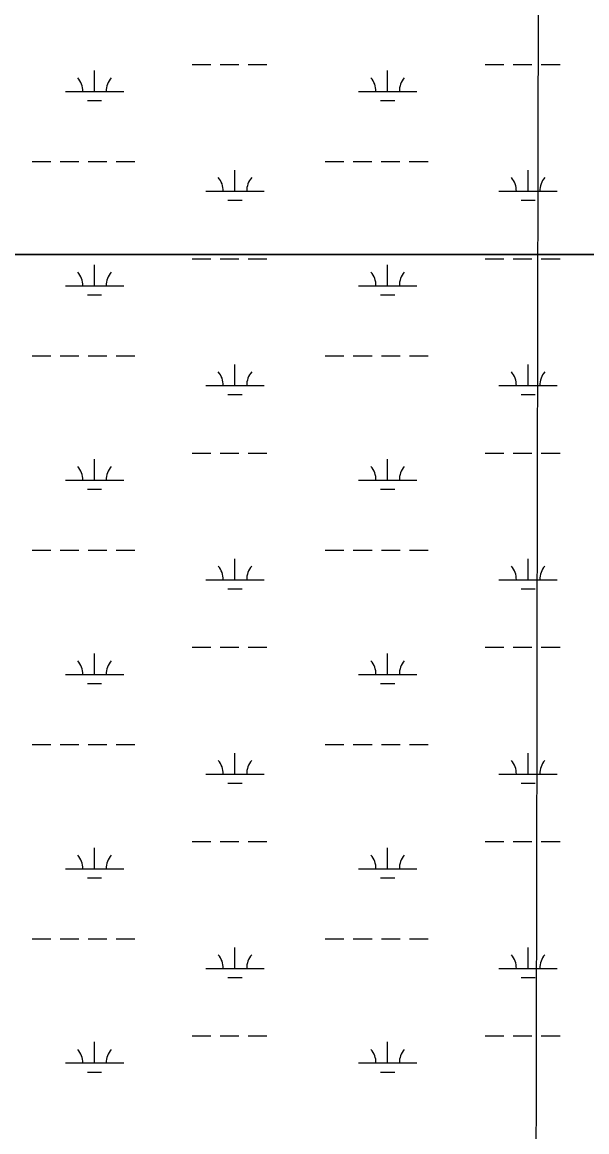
# Model space of a CAD drawing. Extents: x 3177185 to 3215018, y 812988 to 838321.
# Drawn here: x 3206659 to 3207625, y 821880 to 823780 of the extents above; entities that cross this region are included whole.
import ezdxf

# ---------------------------------------------------------------- set-up
doc = ezdxf.new("R2010")
doc.units = 0
for name, color, linetype in [('V-GRID-MAJR', 7, 'Continuous'), ('V-ROAD-CNTR', 7, 'Continuous'), ('V-WETL-SWMP', 7, 'Continuous')]:
    doc.layers.add(name, color=color, linetype=linetype)

msp = doc.modelspace()

# ---------------------------------------------------------------- linework, layer by layer
at = {"layer": 'V-GRID-MAJR'}
msp.add_spline([(3207531.4, 818338.3), (3207543.7, 824398.7), (3207556.1, 830461), (3207568.4, 836523.3), (3207568.4, 836525.2)], degree=3, dxfattribs=at)
at = {"layer": 'V-ROAD-CNTR'}
msp.add_spline([(3208346.3, 826885.2), (3208115.9, 826852.9), (3207967.2, 826843.1), (3207845.1, 826830.7), (3207782.6, 826826), (3207729.1, 826803), (3207632.7, 826757.5), (3207576.8, 826732.6), (3207528.8, 826724.6), (3207465.8, 826728.3), (3207400.8, 826747.6), (3207285.1, 826774.2), (3207265.5, 826779.5), (3207234.2, 826783.2), (3207181.1, 826779.5), (3207100.4, 826768), (3206894.6, 826726.7), (3206803.8, 826712.1), (3206713.4, 826706.3), (3206422.1, 826687.7), (3206204.5, 826669), (3206163.5, 826662.1), (3206085, 826660.8), (3206033.1, 826662.2), (3205996, 826664.1), (3205951.2, 826658.7), (3205862, 826638.2), (3205753.4, 826610.5), (3205693.4, 826589.3), (3205596.7, 826559.2), (3205544.3, 826530.7), (3205492.9, 826508.8), (3205453.2, 826501.6), (3205394.6, 826492.5), (3205274.3, 826482.9), (3205179.9, 826479.1), (3205118.5, 826475.5), (3204988.8, 826459.4), (3204882.2, 826438.3), (3204738.8, 826408.8), (3204661.9, 826391.1), (3204557.9, 826358.5), (3204461.2, 826327.3), (3204416.4, 826311.3), (3204373.4, 826296.6), (3204363.6, 826281.8), (3204304.5, 826204.6), (3204209, 826115), (3204177.8, 826084.2), (3204147.8, 826061.3), (3204104.8, 826037.5), (3204030.2, 826008.3), (3203913.9, 825969.4), (3203861.9, 825949.2), (3203832.9, 825932.4), (3203796.9, 825899.6), (3203760.2, 825850.3), (3203678.2, 825721.9), (3203642, 825677), (3203591.6, 825626.4), (3203428, 825388.9), (3203355.6, 825313.9), (3203305.6, 825288.9), (3203268.8, 825278.8), (3203213.1, 825267.4), (3203162.4, 825259.5), (3203116.9, 825250.9), (3203049.7, 825231.6), (3202999, 825192.6), (3202832.8, 825055.4), (3202762.8, 824998), (3202671.4, 824938.1), (3202495.4, 824823), (3202258.5, 824637.8), (3202113.2, 824519.4), (3202089, 824490.2), (3202052.6, 824459.7), (3202001.9, 824428.3), (3201971.1, 824410.2), (3201927.5, 824384.2), (3201877.3, 824324.5), (3201830.5, 824267.1), (3201794.7, 824236.1), (3201692.1, 824157), (3201567, 824054.5), (3201483.8, 823975.1), (3201374.9, 823825), (3201313.8, 823770.4), (3201289.7, 823735.1), (3201250.3, 823687.8), (3201221.9, 823651.2), (3201184.9, 823588), (3201140.7, 823508.9), (3201081.8, 823436.1), (3201048, 823379.2), (3201034.5, 823326), (3201024.1, 823274.7)], degree=3, dxfattribs=at)
at = {"layer": 'V-WETL-SWMP'}
for p, q in [((3206782.4, 823661.4), (3206782.4, 823697.4)), ((3206949.4, 823707.8), (3206981.4, 823707.8)), ((3206997.4, 823707.8), (3207029.4, 823707.8)), ((3207045.4, 823707.8), (3207077.4, 823707.8)), ((3207284.3, 823661.4), (3207284.3, 823697.4)), ((3207451.4, 823707.8), (3207483.4, 823707.8)), ((3207499.4, 823707.8), (3207531.4, 823707.8)), ((3207547.4, 823707.8), (3207579.4, 823707.8)), ((3206732.4, 823661.4), (3206832.4, 823661.4)), ((3207234.3, 823661.4), (3207334.3, 823661.4)), ((3206770.4, 823645.9), (3206794.4, 823645.9)), ((3207272.3, 823645.9), (3207296.3, 823645.9)), ((3206675.5, 823541.3), (3206707.5, 823541.3)), ((3206723.5, 823541.3), (3206755.5, 823541.3)), ((3206771.5, 823541.3), (3206803.5, 823541.3)), ((3206819.5, 823541.3), (3206851.5, 823541.3)), ((3207022.9, 823490.5), (3207022.9, 823526.5)), ((3207177.4, 823541.3), (3207209.4, 823541.3)), ((3207225.4, 823541.3), (3207257.4, 823541.3)), ((3207273.4, 823541.3), (3207305.4, 823541.3)), ((3207321.4, 823541.3), (3207353.4, 823541.3)), ((3207524.8, 823490.5), (3207524.8, 823526.5)), ((3206972.9, 823490.5), (3207072.9, 823490.5)), ((3207474.8, 823490.5), (3207574.8, 823490.5)), ((3207010.9, 823475.1), (3207034.9, 823475.1)), ((3207512.8, 823475.1), (3207536.8, 823475.1)), ((3205837.8, 823382.4), (3208682.9, 823382.4)), ((3208682.9, 823382.4), (3205837.8, 823382.4)), ((3206949.5, 823375.1), (3206981.5, 823375.1)), ((3206997.5, 823375.1), (3207029.5, 823375.1)), ((3207045.5, 823375.1), (3207077.5, 823375.1)), ((3207451.4, 823375.1), (3207483.4, 823375.1)), ((3207499.4, 823375.1), (3207531.4, 823375.1)), ((3207547.4, 823375.1), (3207579.4, 823375.1)), ((3206782.4, 823328.7), (3206782.4, 823364.7)), ((3207284.3, 823328.7), (3207284.3, 823364.7)), ((3206732.4, 823328.7), (3206832.4, 823328.7)), ((3207234.3, 823328.7), (3207334.3, 823328.7)), ((3206770.4, 823313.2), (3206794.4, 823313.2)), ((3207272.3, 823313.2), (3207296.3, 823313.2)), ((3206675.5, 823208.6), (3206707.5, 823208.6)), ((3206723.5, 823208.6), (3206755.5, 823208.6)), ((3206771.5, 823208.6), (3206803.5, 823208.6)), ((3206819.5, 823208.6), (3206851.5, 823208.6)), ((3207177.5, 823208.6), (3207209.5, 823208.6)), ((3207225.5, 823208.6), (3207257.5, 823208.6)), ((3207273.5, 823208.6), (3207305.5, 823208.6)), ((3207321.5, 823208.6), (3207353.5, 823208.6)), ((3207022.9, 823157.9), (3207022.9, 823193.9)), ((3207524.8, 823157.9), (3207524.8, 823193.9)), ((3206972.9, 823157.9), (3207072.9, 823157.9)), ((3207474.8, 823157.9), (3207574.8, 823157.9)), ((3207010.9, 823142.4), (3207034.9, 823142.4)), ((3207512.8, 823142.4), (3207536.8, 823142.4)), ((3206782.4, 822996), (3206782.4, 823032)), ((3206949.5, 823042.4), (3206981.5, 823042.4)), ((3206997.5, 823042.4), (3207029.5, 823042.4)), ((3207045.5, 823042.4), (3207077.5, 823042.4)), ((3207284.3, 822996), (3207284.3, 823032)), ((3207451.4, 823042.4), (3207483.4, 823042.4)), ((3207499.4, 823042.4), (3207531.4, 823042.4)), ((3207547.4, 823042.4), (3207579.4, 823042.4)), ((3206732.4, 822996), (3206832.4, 822996)), ((3207234.3, 822996), (3207334.3, 822996)), ((3206770.4, 822980.6), (3206794.4, 822980.6)), ((3207272.3, 822980.6), (3207296.3, 822980.6)), ((3206675.5, 822875.9), (3206707.5, 822875.9)), ((3206723.5, 822875.9), (3206755.5, 822875.9)), ((3206771.5, 822875.9), (3206803.5, 822875.9)), ((3206819.5, 822875.9), (3206851.5, 822875.9)), ((3207022.9, 822825.2), (3207022.9, 822861.2)), ((3207177.5, 822875.9), (3207209.5, 822875.9)), ((3207225.5, 822875.9), (3207257.5, 822875.9)), ((3207273.5, 822875.9), (3207305.5, 822875.9)), ((3207321.5, 822875.9), (3207353.5, 822875.9)), ((3207524.8, 822825.2), (3207524.8, 822861.2)), ((3206972.9, 822825.2), (3207072.9, 822825.2)), ((3207474.8, 822825.2), (3207574.8, 822825.2)), ((3207010.9, 822809.8), (3207034.9, 822809.8)), ((3207512.8, 822809.8), (3207536.8, 822809.8)), ((3206949.5, 822709.8), (3206981.5, 822709.8)), ((3206997.5, 822709.8), (3207029.5, 822709.8)), ((3207045.5, 822709.8), (3207077.5, 822709.8)), ((3207451.4, 822709.8), (3207483.4, 822709.8)), ((3207499.4, 822709.8), (3207531.4, 822709.8)), ((3207547.4, 822709.8), (3207579.4, 822709.8)), ((3206782.4, 822663.3), (3206782.4, 822699.3)), ((3207284.3, 822663.3), (3207284.3, 822699.3)), ((3206732.4, 822663.3), (3206832.4, 822663.3)), ((3207234.3, 822663.3), (3207334.3, 822663.3)), ((3206770.4, 822647.9), (3206794.4, 822647.9)), ((3207272.3, 822647.9), (3207296.3, 822647.9)), ((3206675.5, 822543.3), (3206707.5, 822543.3)), ((3206723.5, 822543.3), (3206755.5, 822543.3)), ((3206771.5, 822543.3), (3206803.5, 822543.3)), ((3206819.5, 822543.3), (3206851.5, 822543.3)), ((3207177.5, 822543.3), (3207209.5, 822543.3)), ((3207225.5, 822543.3), (3207257.5, 822543.3)), ((3207273.5, 822543.3), (3207305.5, 822543.3)), ((3207321.5, 822543.3), (3207353.5, 822543.3)), ((3207022.9, 822492.5), (3207022.9, 822528.5)), ((3207524.8, 822492.5), (3207524.8, 822528.5)), ((3206972.9, 822492.5), (3207072.9, 822492.5)), ((3207474.8, 822492.5), (3207574.8, 822492.5)), ((3207010.9, 822477.1), (3207034.9, 822477.1)), ((3207512.8, 822477.1), (3207536.8, 822477.1)), ((3206782.4, 822330.6), (3206782.4, 822366.6)), ((3206949.5, 822377.1), (3206981.5, 822377.1)), ((3206997.5, 822377.1), (3207029.5, 822377.1)), ((3207045.5, 822377.1), (3207077.5, 822377.1)), ((3207284.3, 822330.6), (3207284.3, 822366.6)), ((3207451.4, 822377.1), (3207483.4, 822377.1)), ((3207499.4, 822377.1), (3207531.4, 822377.1)), ((3207547.4, 822377.1), (3207579.4, 822377.1)), ((3206732.4, 822330.6), (3206832.4, 822330.6)), ((3207234.3, 822330.6), (3207334.3, 822330.6)), ((3206770.4, 822315.2), (3206794.4, 822315.2)), ((3207272.3, 822315.2), (3207296.3, 822315.2)), ((3206675.5, 822210.6), (3206707.5, 822210.6)), ((3206723.5, 822210.6), (3206755.5, 822210.6)), ((3206771.5, 822210.6), (3206803.5, 822210.6)), ((3206819.5, 822210.6), (3206851.5, 822210.6)), ((3207022.9, 822159.8), (3207022.9, 822195.8)), ((3207177.5, 822210.6), (3207209.5, 822210.6)), ((3207225.5, 822210.6), (3207257.5, 822210.6)), ((3207273.5, 822210.6), (3207305.5, 822210.6)), ((3207321.5, 822210.6), (3207353.5, 822210.6)), ((3207524.8, 822159.8), (3207524.8, 822195.8)), ((3206972.9, 822159.8), (3207072.9, 822159.8)), ((3207474.8, 822159.8), (3207574.8, 822159.8)), ((3207010.9, 822144.4), (3207034.9, 822144.4)), ((3207512.8, 822144.4), (3207536.8, 822144.4)), ((3206949.5, 822044.4), (3206981.5, 822044.4)), ((3206997.5, 822044.4), (3207029.5, 822044.4)), ((3207045.5, 822044.4), (3207077.5, 822044.4)), ((3207451.4, 822044.4), (3207483.4, 822044.4)), ((3207499.4, 822044.4), (3207531.4, 822044.4)), ((3207547.4, 822044.4), (3207579.4, 822044.4)), ((3206782.4, 821998), (3206782.4, 822034)), ((3207284.3, 821998), (3207284.3, 822034)), ((3206732.4, 821998), (3206832.4, 821998)), ((3207234.3, 821998), (3207334.3, 821998)), ((3206770.4, 821982.5), (3206794.4, 821982.5)), ((3207272.3, 821982.5), (3207296.3, 821982.5))]:
    msp.add_line(p, q, dxfattribs=at)
for centre, start, end in [((3206727.1, 823661.8), 359.2282, 40.7718), ((3206837.6, 823661.8), 139.2282, 180.7718), ((3207229, 823661.8), 359.2282, 40.7718), ((3207339.5, 823661.8), 139.2282, 180.7718), ((3206967.6, 823491), 359.2282, 40.7718), ((3207078.1, 823491), 139.2282, 180.7718), ((3207469.5, 823491), 359.2282, 40.7718), ((3207580, 823491), 139.2282, 180.7718), ((3206727.1, 823329.1), 359.2282, 40.7718), ((3206837.6, 823329.1), 139.2282, 180.7718), ((3207229.1, 823329.1), 359.2282, 40.7718), ((3207339.5, 823329.1), 139.2282, 180.7718), ((3206967.6, 823158.3), 359.2282, 40.7718), ((3207078.1, 823158.3), 139.2282, 180.7718), ((3207469.5, 823158.3), 359.2282, 40.7718), ((3207580, 823158.3), 139.2282, 180.7718), ((3206727.1, 822996.5), 359.2282, 40.7718), ((3206837.6, 822996.5), 139.2282, 180.7718), ((3207229.1, 822996.5), 359.2282, 40.7718), ((3207339.5, 822996.5), 139.2282, 180.7718), ((3206967.6, 822825.7), 359.2282, 40.7718), ((3207078.1, 822825.7), 139.2282, 180.7718), ((3207469.5, 822825.7), 359.2282, 40.7718), ((3207580, 822825.7), 139.2282, 180.7718), ((3206727.1, 822663.8), 359.2282, 40.7718), ((3206837.6, 822663.8), 139.2282, 180.7718), ((3207229.1, 822663.8), 359.2282, 40.7718), ((3207339.5, 822663.8), 139.2282, 180.7718), ((3206967.6, 822493), 359.2282, 40.7718), ((3207078.1, 822493), 139.2282, 180.7718), ((3207469.5, 822493), 359.2282, 40.7718), ((3207580, 822493), 139.2282, 180.7718), ((3206727.1, 822331.1), 359.2282, 40.7718), ((3206837.6, 822331.1), 139.2282, 180.7718), ((3207229.1, 822331.1), 359.2282, 40.7718), ((3207339.5, 822331.1), 139.2282, 180.7718), ((3206967.6, 822160.3), 359.2282, 40.7718), ((3207078.1, 822160.3), 139.2282, 180.7718), ((3207469.5, 822160.3), 359.2282, 40.7718), ((3207580, 822160.3), 139.2282, 180.7718), ((3206727.1, 821998.4), 359.2282, 40.7718), ((3206837.6, 821998.4), 139.2282, 180.7718), ((3207229.1, 821998.4), 359.2282, 40.7718), ((3207339.5, 821998.4), 139.2282, 180.7718)]:
    msp.add_arc(centre, 35.2, start, end, dxfattribs=at)

doc.saveas('drawing.dxf')
